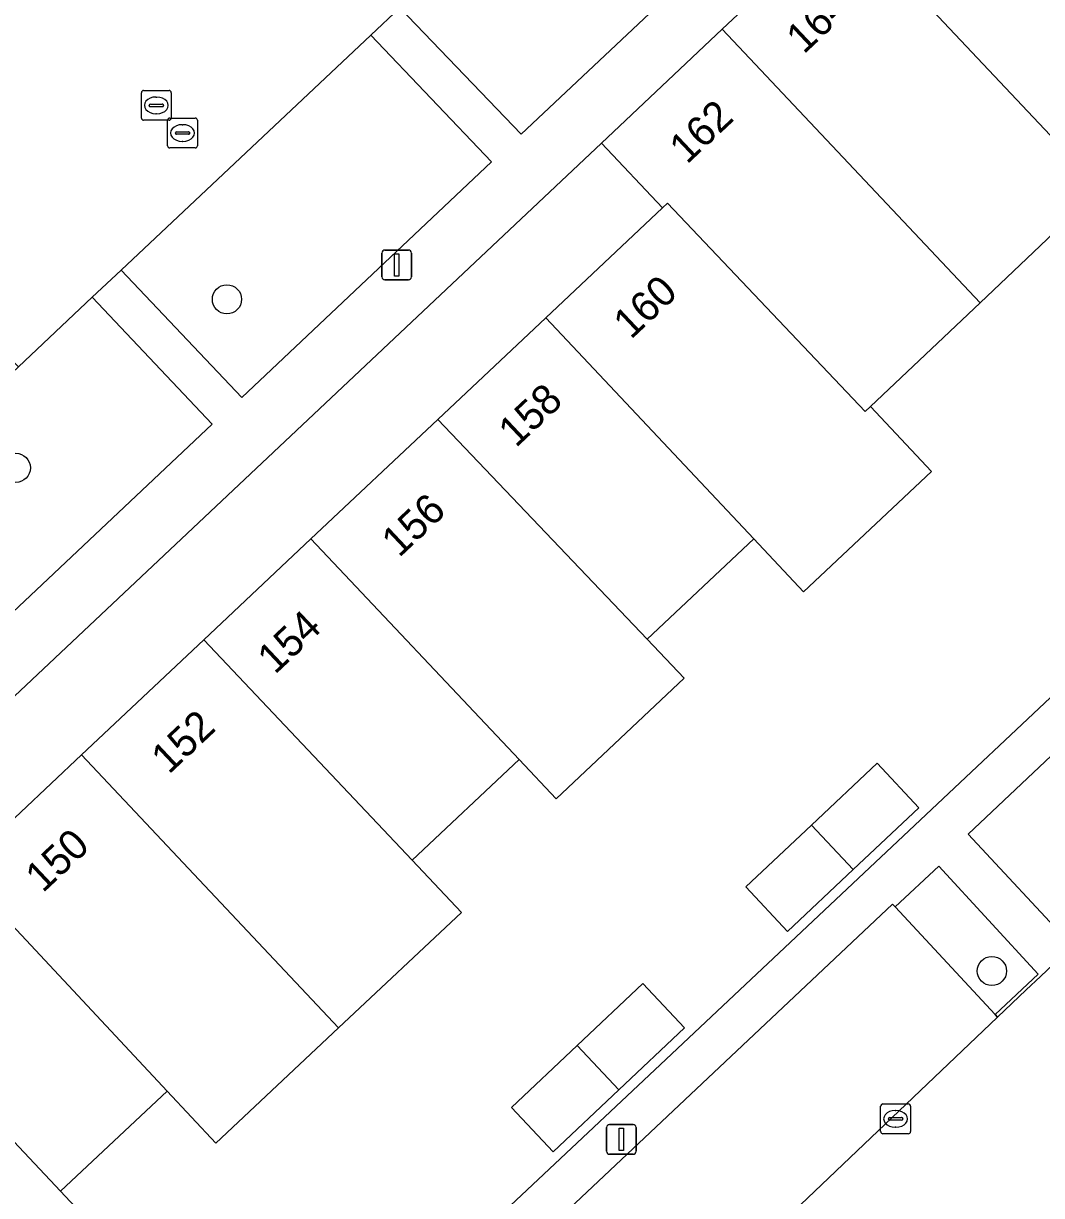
# Model space of a CAD drawing. Extents: x 162542 to 163147, y 380779 to 381521.
# Drawn here: x 162830.58 to 162864.72, y 381361.88 to 381401.19 of the extents above; entities that cross this region are included whole.
import ezdxf

# ---------------------------------------------------------------- set-up
doc = ezdxf.new("R2010")
doc.units = 0
for name, color, linetype in [('IMGEO_Boom', 7, 'Continuous'), ('IMGEO_Erf', 7, 'Continuous'), ('IMGEO_Groenvoorziening', 7, 'Continuous'), ('IMGEO_Kolk', 7, 'Continuous'), ('IMGEO_Lichtmast', 7, 'Continuous'), ('IMGEO_Pand', 7, 'Continuous'), ('IMGEO_Pand_nummerreeks', 7, 'Continuous'), ('IMGEO_Parkeervlak_open', 7, 'Continuous'), ('IMGEO_Rijbaan_lokaal_open', 7, 'Continuous'), ('IMGEO_Rioolput', 7, 'Continuous'), ('IMGEO_Voetpad_open', 7, 'Continuous')]:
    doc.layers.add(name, color=color, linetype=linetype)

msp = doc.modelspace()

# ---------------------------------------------------------------- linework, layer by layer
at = {"layer": 'IMGEO_Boom'}
for centre in [(162837.407, 381391.94), (162830.327, 381386.287), (162863.057, 381369.415)]:
    msp.add_circle(centre, 0.489, dxfattribs=at)
at = {"layer": 'IMGEO_Erf'}
for points in [[(162832.533, 381376.669), (162836.63, 381380.526), (162840.219, 381383.903), (162844.476, 381387.91), (162848.103, 381391.324), (162852.017, 381395.007), (162849.964, 381397.181), (162806.738, 381356.451), (162808.765, 381354.3), (162813.03, 381358.314), (162816.619, 381361.692), (162820.735, 381365.566), (162824.851, 381369.44), (162828.447, 381372.824)], [(162857.007, 381374.308), (162859.209, 381376.38), (162860.608, 381374.889), (162858.407, 381372.819), (162856.201, 381370.743), (162854.804, 381372.236)], [(162849.151, 381366.918), (162851.353, 381368.992), (162852.753, 381367.505), (162850.552, 381365.43), (162848.349, 381363.353), (162846.948, 381364.843)]]:
    msp.add_lwpolyline(points, close=True, dxfattribs=at)
for points in [[(162866.702, 381395.654), (162862.661, 381391.825), (162858.984, 381388.341), (162861.027, 381386.167), (162856.736, 381382.135), (162855.074, 381383.904), (162851.497, 381380.544), (162852.74, 381379.24), (162848.45, 381375.19), (162847.202, 381376.511), (162843.618, 381373.127), (162845.268, 381371.38), (162841.153, 381367.508), (162837.038, 381363.636), (162835.399, 381365.389), (162831.83, 381362.028), (162833.474, 381360.282)], [(162824.174, 381340.177), (162851.755, 381366.101), (162878.09, 381390.885)]]:
    msp.add_lwpolyline(points, dxfattribs=at)
at = {"layer": 'IMGEO_Groenvoorziening'}
msp.add_lwpolyline([(162859.479, 381417.072), (162844.688, 381403.117), (162843.205, 381401.72), (162847.275, 381397.482), (162863.931, 381413.146)], dxfattribs=at)
for points in [[(162842.228, 381400.801), (162833.858, 381392.922), (162837.912, 381388.648), (162846.277, 381396.546)], [(162832.89, 381392.01), (162830.414, 381389.679), (162816.39, 381376.475), (162820.39, 381372.186), (162836.912, 381387.758)], [(162859.81, 381371.564), (162863.161, 381367.955), (162864.613, 381369.307), (162861.274, 381372.936)]]:
    msp.add_lwpolyline(points, close=True, dxfattribs=at)
at = {"layer": 'IMGEO_Kolk'}
for p, q in [((162859.402, 381364.955), (162860.254, 381364.955)), ((162859.327, 381364.029), (162859.327, 381364.881)), ((162859.815, 381364.735), (162859.84, 381364.735)), ((162860.328, 381364.881), (162860.328, 381364.029)), ((162859.586, 381364.449), (162859.586, 381364.461)), ((162860.024, 381364.412), (162859.626, 381364.412)), ((162859.629, 381364.498), (162860.027, 381364.498)), ((162859.838, 381364.175), (162859.813, 381364.175)), ((162860.07, 381364.461), (162860.07, 381364.449)), ((162860.254, 381363.955), (162859.402, 381363.955))]:
    msp.add_line(p, q, dxfattribs=at)
for points in [[(162859.402, 381364.955), (162860.254, 381364.955)], [(162859.327, 381364.029), (162859.327, 381364.881)], [(162860.328, 381364.881), (162860.328, 381364.029)], [(162860.254, 381363.955), (162859.402, 381363.955)]]:
    msp.add_lwpolyline(points, dxfattribs=at)
for centre, radius, start, end in [((162859.404, 381364.879), 0.0765, 91.552, 178.448), ((162859.404, 381364.879), 0.0765, 91.552, 178.448), ((162860.252, 381364.879), 0.0765, 1.552, 88.448), ((162860.252, 381364.879), 0.0765, 1.552, 88.448), ((162859.626, 381364.458), 0.0403, 85.8775, 175.7526), ((162859.623, 381364.448), 0.0366, 178.938, 274.7102), ((162860.027, 381364.455), 0.043, 264.8664, 352.4533), ((162860.031, 381364.46), 0.0386, 1.7309, 96.639), ((162859.404, 381364.031), 0.0765, 181.552, 268.448), ((162859.404, 381364.031), 0.0765, 181.552, 268.448), ((162860.252, 381364.031), 0.0765, 271.552, 358.448), ((162860.252, 381364.031), 0.0765, 271.552, 358.448)]:
    msp.add_arc(centre, radius, start, end, dxfattribs=at)
for centre, major_axis, ratio, start_param, end_param in [((162859.814, 381364.455), (-0.387, 0.002), 0.722429, 4.712389, 7.853982), ((162859.839, 381364.455), (-0.39, 0.002), 0.717154, 1.570796, 4.712389)]:
    msp.add_ellipse(centre, major_axis=major_axis, ratio=ratio, start_param=start_param, end_param=end_param, dxfattribs=at)
at = {"layer": 'IMGEO_Lichtmast'}
for p, q in [((162842.604, 381392.693), (162842.604, 381393.493)), ((162842.604, 381393.493), (162842.604, 381392.693)), ((162842.704, 381393.593), (162843.494, 381393.593)), ((162843.494, 381393.593), (162842.704, 381393.593)), ((162843.594, 381393.493), (162843.594, 381392.693)), ((162843.594, 381392.693), (162843.594, 381393.493)), ((162843.494, 381392.593), (162842.704, 381392.593)), ((162842.704, 381392.593), (162843.494, 381392.593)), ((162850.136, 381363.368), (162850.136, 381364.168)), ((162850.136, 381364.168), (162850.136, 381363.368)), ((162850.236, 381364.268), (162851.026, 381364.268)), ((162851.026, 381364.268), (162850.236, 381364.268)), ((162851.126, 381364.168), (162851.126, 381363.368)), ((162851.126, 381363.368), (162851.126, 381364.168)), ((162851.026, 381363.268), (162850.236, 381363.268)), ((162850.236, 381363.268), (162851.026, 381363.268))]:
    msp.add_line(p, q, dxfattribs=at)
for points in [[(162843.024, 381393.468), (162843.174, 381393.468), (162843.174, 381392.718), (162843.024, 381392.718), (162843.024, 381393.468)], [(162850.556, 381364.143), (162850.706, 381364.143), (162850.706, 381363.393), (162850.556, 381363.393), (162850.556, 381364.143)]]:
    msp.add_lwpolyline(points, dxfattribs=at)
for centre, start, end in [((162842.704, 381393.493), 90, 180), ((162842.704, 381393.493), 90, 180), ((162843.494, 381393.493), 0, 90), ((162843.494, 381393.493), 360, 90), ((162842.704, 381392.693), 180, 270), ((162842.704, 381392.693), 180, 270), ((162843.494, 381392.693), 270, 0), ((162843.494, 381392.693), 270, 0), ((162850.236, 381364.168), 90, 180), ((162850.236, 381364.168), 90, 180), ((162851.026, 381364.168), 0, 90), ((162851.026, 381364.168), 360, 90), ((162850.236, 381363.368), 180, 270), ((162850.236, 381363.368), 180, 270), ((162851.026, 381363.368), 270, 0), ((162851.026, 381363.368), 270, 0)]:
    msp.add_arc(centre, 0.1, start, end, dxfattribs=at)
at = {"layer": 'IMGEO_Pand'}
for points in [[(162865.644, 381404.504), (162865.839, 381404.688), (162862.119, 381408.635), (162858.067, 381404.817), (162866.702, 381395.654), (162870.382, 381399.141), (162870.563, 381399.312)], [(162858.067, 381404.817), (162854.016, 381400.999), (162862.661, 381391.825), (162866.702, 381395.654)], [(162854.016, 381400.999), (162849.964, 381397.181), (162852.017, 381395.007), (162852.183, 381395.163), (162858.807, 381388.173), (162858.984, 381388.341), (162862.661, 381391.825)], [(162852.183, 381395.163), (162852.017, 381395.007), (162848.103, 381391.324), (162855.074, 381383.904), (162856.736, 381382.135), (162861.027, 381386.167), (162858.984, 381388.341), (162858.807, 381388.173)], [(162848.103, 381391.324), (162844.476, 381387.91), (162851.497, 381380.544), (162855.074, 381383.904)], [(162844.476, 381387.91), (162840.219, 381383.903), (162847.202, 381376.511), (162848.45, 381375.19), (162852.74, 381379.24), (162851.497, 381380.544)], [(162840.219, 381383.903), (162836.63, 381380.526), (162843.618, 381373.127), (162847.202, 381376.511)], [(162836.63, 381380.526), (162832.533, 381376.669), (162841.153, 381367.508), (162845.268, 381371.38), (162843.618, 381373.127)], [(162832.533, 381376.669), (162828.447, 381372.824), (162835.399, 381365.389), (162837.038, 381363.636), (162841.153, 381367.508)], [(162860.608, 381374.889), (162859.209, 381376.38), (162857.007, 381374.308), (162858.407, 381372.819)], [(162857.007, 381374.308), (162854.804, 381372.236), (162856.201, 381370.743), (162858.407, 381372.819)], [(162828.447, 381372.824), (162824.851, 381369.44), (162831.83, 381362.028), (162835.399, 381365.389)], [(162824.851, 381369.44), (162820.735, 381365.566), (162829.361, 381356.408), (162833.474, 381360.282), (162831.83, 381362.028)], [(162851.353, 381368.992), (162849.151, 381366.918), (162850.552, 381365.43), (162852.753, 381367.505)], [(162849.151, 381366.918), (162846.948, 381364.843), (162848.349, 381363.353), (162850.552, 381365.43)]]:
    msp.add_lwpolyline(points, close=True, dxfattribs=at)
at = {"layer": 'IMGEO_Parkeervlak_open'}
for points in [[(162882.238, 381385.728), (162878.709, 381389.504), (162869.411, 381380.755), (162862.26, 381374.008), (162865.763, 381370.246)], [(162863.244, 381367.866), (162863.161, 381367.955), (162859.81, 381371.564), (162859.729, 381371.652), (162850.249, 381362.722), (162843.132, 381356.025), (162846.747, 381352.149)]]:
    msp.add_lwpolyline(points, close=True, dxfattribs=at)
at = {"layer": 'IMGEO_Rijbaan_lokaal_open'}
msp.add_lwpolyline([(162828.519, 381394.73), (162826.908, 381393.237), (162830.414, 381389.679), (162832.89, 381392.01), (162833.858, 381392.922), (162842.228, 381400.801), (162843.205, 381401.72)], dxfattribs=at)
msp.add_lwpolyline([(162886.791, 381381.672), (162891.278, 381385.908), (162887.127, 381390.321), (162882.996, 381386.44), (162882.238, 381385.728), (162865.763, 381370.246), (162864.683, 381369.231), (162864.202, 381368.779), (162863.244, 381367.866), (162846.747, 381352.149), (162845.83, 381351.275), (162844.405, 381349.917), (162827.898, 381334.19), (162831.86, 381329.93), (162855.45, 381352.176)], close=True, dxfattribs=at)
at = {"layer": 'IMGEO_Rioolput'}
for p, q in [((162834.539, 381398.018), (162834.539, 381398.87)), ((162834.614, 381398.944), (162835.466, 381398.944)), ((162835.027, 381398.724), (162835.052, 381398.724)), ((162835.54, 381398.87), (162835.54, 381398.018)), ((162834.798, 381398.438), (162834.798, 381398.45)), ((162835.236, 381398.401), (162834.838, 381398.401)), ((162834.841, 381398.487), (162835.239, 381398.487)), ((162835.282, 381398.45), (162835.282, 381398.438)), ((162835.466, 381397.944), (162834.614, 381397.944)), ((162835.05, 381398.164), (162835.025, 381398.164)), ((162835.418, 381397.091), (162835.418, 381397.943)), ((162835.493, 381398.017), (162836.345, 381398.017)), ((162836.419, 381397.943), (162836.419, 381397.091)), ((162835.72, 381397.56), (162836.118, 381397.56)), ((162835.906, 381397.797), (162835.931, 381397.797)), ((162835.677, 381397.511), (162835.677, 381397.523)), ((162836.115, 381397.474), (162835.717, 381397.474)), ((162835.929, 381397.237), (162835.904, 381397.237)), ((162836.161, 381397.523), (162836.161, 381397.511)), ((162836.345, 381397.017), (162835.493, 381397.017))]:
    msp.add_line(p, q, dxfattribs=at)
for points in [[(162834.539, 381398.018), (162834.539, 381398.87)], [(162834.614, 381398.944), (162835.466, 381398.944)], [(162835.54, 381398.87), (162835.54, 381398.018)], [(162835.466, 381397.944), (162834.614, 381397.944)], [(162835.418, 381397.091), (162835.418, 381397.943)], [(162835.493, 381398.017), (162836.345, 381398.017)], [(162836.419, 381397.943), (162836.419, 381397.091)], [(162836.345, 381397.017), (162835.493, 381397.017)]]:
    msp.add_lwpolyline(points, dxfattribs=at)
for centre, radius, start, end in [((162834.616, 381398.868), 0.0765, 91.552, 178.448), ((162834.616, 381398.868), 0.0765, 91.552, 178.448), ((162835.464, 381398.868), 0.0765, 1.552, 88.448), ((162835.464, 381398.868), 0.0765, 1.552, 88.448), ((162834.838, 381398.447), 0.0403, 85.8775, 175.7526), ((162834.835, 381398.437), 0.0366, 178.938, 274.7102), ((162835.239, 381398.444), 0.043, 264.8664, 352.4533), ((162835.243, 381398.449), 0.0386, 1.7309, 96.639), ((162834.616, 381398.02), 0.0765, 181.552, 268.448), ((162834.616, 381398.02), 0.0765, 181.552, 268.448), ((162835.495, 381397.941), 0.0765, 91.552, 178.448), ((162835.495, 381397.941), 0.0765, 91.552, 178.448), ((162835.464, 381398.02), 0.0765, 271.552, 358.448), ((162835.464, 381398.02), 0.0765, 271.552, 358.448), ((162836.343, 381397.941), 0.0765, 1.552, 88.448), ((162836.343, 381397.941), 0.0765, 1.552, 88.448), ((162835.717, 381397.52), 0.0403, 85.8775, 175.7526), ((162836.122, 381397.522), 0.0386, 1.7309, 96.639), ((162835.714, 381397.51), 0.0366, 178.938, 274.7102), ((162836.118, 381397.517), 0.043, 264.8664, 352.4533), ((162835.495, 381397.093), 0.0765, 181.552, 268.448), ((162835.495, 381397.093), 0.0765, 181.552, 268.448), ((162836.343, 381397.093), 0.0765, 271.552, 358.448), ((162836.343, 381397.093), 0.0765, 271.552, 358.448)]:
    msp.add_arc(centre, radius, start, end, dxfattribs=at)
for centre, major_axis, ratio, start_param, end_param in [((162835.026, 381398.444), (-0.387, 0.002), 0.722429, 4.712389, 7.853982), ((162835.051, 381398.444), (-0.39, 0.002), 0.717154, 1.570796, 4.712389), ((162835.905, 381397.517), (-0.387, 0.002), 0.722429, 4.712389, 7.853982), ((162835.93, 381397.517), (-0.39, 0.002), 0.717154, 1.570796, 4.712389)]:
    msp.add_ellipse(centre, major_axis=major_axis, ratio=ratio, start_param=start_param, end_param=end_param, dxfattribs=at)
at = {"layer": 'IMGEO_Voetpad_open'}
for points in [[(162866.374, 381415.356), (162864.454, 381413.638), (162863.931, 381413.146), (162847.275, 381397.482), (162843.205, 381401.72), (162842.228, 381400.801), (162846.277, 381396.546), (162837.912, 381388.648), (162833.858, 381392.922), (162832.89, 381392.01), (162836.912, 381387.758), (162820.39, 381372.186), (162816.39, 381376.475), (162815.416, 381375.559), (162819.386, 381371.27), (162802.891, 381355.725)], [(162806.738, 381356.451), (162849.964, 381397.181), (162854.016, 381400.999), (162858.067, 381404.817), (162862.119, 381408.635), (162866.239, 381412.517)], [(162878.09, 381390.885), (162851.755, 381366.101), (162824.174, 381340.177)], [(162843.132, 381356.025), (162850.249, 381362.722), (162859.729, 381371.652), (162859.81, 381371.564), (162861.274, 381372.936), (162864.613, 381369.307), (162863.161, 381367.955), (162863.244, 381367.866), (162864.202, 381368.779), (162864.683, 381369.231), (162865.763, 381370.246), (162862.26, 381374.008), (162869.411, 381380.755)]]:
    msp.add_lwpolyline(points, dxfattribs=at)

# ---------------------------------------------------------------- texts
at = {"layer": 'IMGEO_Pand_nummerreeks'}
for s, rotation, p in [('164', 43.3042, (162856.749, 381400.14)), ('162', 43.2984, (162852.83, 381396.447)), ('160', 43.2583, (162850.951, 381390.571)), ('158', 43.2698, (162847.097, 381386.944)), ('156', 43.2698, (162843.18, 381383.256)), ('154', 43.2583, (162839.016, 381379.338)), ('152', 43.2698, (162835.456, 381375.987)), ('150', 43.2583, (162831.234, 381372.013))]:
    msp.add_text(s, height=1, rotation=rotation, dxfattribs=at).set_placement(p)

doc.saveas('drawing.dxf')
